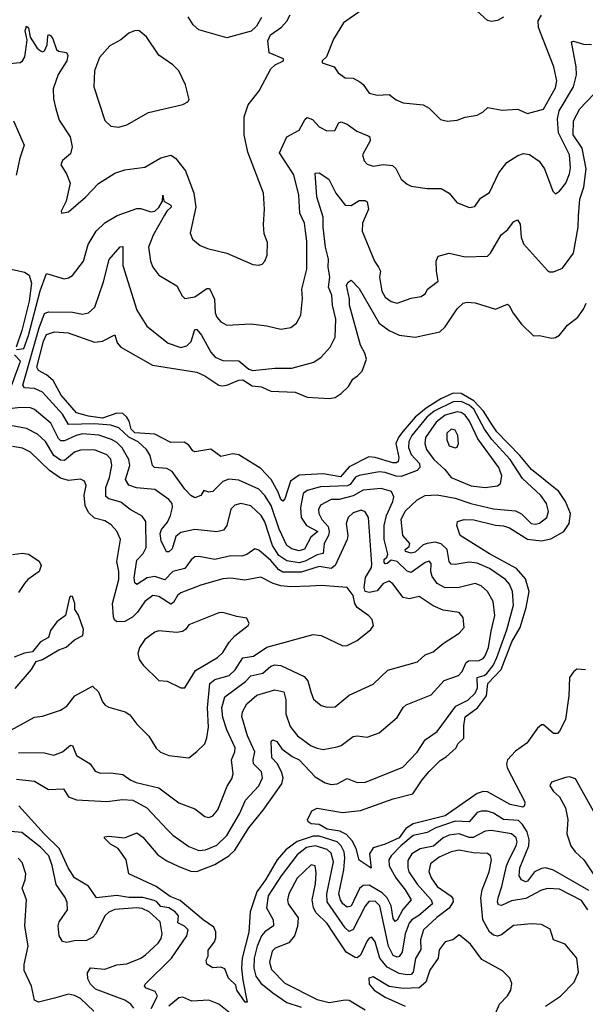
# Model space of a CAD drawing. Extents: x 1245515 to 1420776, y 606314 to 671314.
# Tile 378 of 385: x 1402741 to 1405564, y 650784 to 655700. Entities that reach past the tile are written whole.
import ezdxf

# ---------------------------------------------------------------- set-up
doc = ezdxf.new("R2010")
doc.units = 0

msp = doc.modelspace()

# ---------------------------------------------------------------- linework, layer by layer
at = {"layer": '0CON10XD'}
for points in [[(1405155, 655713.9), (1405125, 655696.2), (1405095, 655691.8), (1405076.1, 655696.1), (1404951.3, 655811.3)], [(1404445, 655745.8), (1404357.1, 655685), (1404307, 655603), (1404272.5, 655515), (1404250, 655495), (1404250, 655485), (1404310, 655465), (1404331.2, 655435), (1404365, 655410), (1404405, 655408), (1404439.4, 655389.4), (1404455, 655377.5), (1404485, 655334.4), (1404525, 655323.5), (1404585, 655326.7), (1404619.8, 655299.8), (1404654.6, 655284.6), (1404755, 655276), (1404785, 655258.8), (1404841.7, 655201.7), (1404875, 655193.8)], [(1402655, 655478.6), (1402742.7, 655487.3), (1402755, 655495.8), (1402765.8, 655515), (1402778, 655598), (1402768.8, 655645), (1402775, 655667.5), (1402785, 655660), (1402793.9, 655613.9), (1402828.3, 655558.3), (1402845, 655544.3), (1402855, 655540.8), (1402865, 655545.8), (1402877.3, 655575), (1402881.1, 655618.9), (1402885, 655626.2), (1402895, 655621.2), (1402906.7, 655605), (1402925, 655551.2), (1402935, 655542.9), (1402975, 655536), (1402981.9, 655521.9), (1402976.9, 655495), (1402933.4, 655426.6), (1402908.5, 655355), (1402908.9, 655305), (1402921.1, 655255), (1402938.7, 655198.7), (1402992.5, 655115), (1403003.5, 655065), (1402995, 655031.2), (1402955, 654996.7), (1402946.7, 654975), (1402975, 654930), (1402992.9, 654885), (1402972, 654795), (1402947.5, 654745), (1402950, 654735), (1402985, 654741.2), (1403069.2, 654815), (1403135, 654882.9), (1403216, 654934), (1403265, 654950), (1403365, 654964.5), (1403445, 655011.4), (1403495, 655024.4), (1403518.8, 655008.8), (1403567.8, 654945), (1403610.6, 654835), (1403620, 654765), (1403591.9, 654635), (1403602.9, 654605), (1403642.2, 654572.2), (1403677.6, 654557.6), (1403774.4, 654534.4), (1403905, 654478), (1403935, 654474), (1403950.5, 654479.5), (1403963.8, 654495), (1403976, 654525), (1403977.3, 654587.3), (1403961.7, 654631.7), (1403958.3, 654678.3), (1403963.1, 654755), (1403957.9, 654835), (1403878.9, 655038.9), (1403861.5, 655125), (1403861.8, 655215), (1403880.5, 655275), (1403935.7, 655345), (1403994.2, 655455.8), (1404015.6, 655474.4), (1404057.5, 655495), (1404057.5, 655505), (1403986.7, 655535), (1403978.6, 655595), (1403992.5, 655625), (1404046.8, 655663.2), (1404075, 655693.5), (1404091.6, 655725)], [(1403948, 655712), (1403922.2, 655667.8), (1403896.7, 655643.3), (1403775, 655610.4), (1403635, 655649.1), (1403607.3, 655675), (1403582.2, 655715)], [(1404875, 655193.8), (1404925, 655198), (1404965, 655213.8), (1405025, 655224), (1405055, 655240), (1405078, 655262), (1405148.3, 655248.3), (1405225, 655252.9), (1405275, 655232.1), (1405355, 655253.8), (1405415, 655360.6), (1405421.8, 655395), (1405406.1, 655465), (1405331.1, 655661.1), (1405329.5, 655695), (1405345, 655722.5)], [(1403235, 655164.4), (1403276.2, 655175), (1403383, 655237), (1403555, 655277.5), (1403579.4, 655290.6), (1403587.5, 655302.5), (1403568.8, 655375), (1403535.3, 655445.3), (1403505.3, 655475.3), (1403435, 655522.9), (1403374.3, 655615), (1403335, 655646.7), (1403314.5, 655645.5), (1403285, 655632.5), (1403245, 655600), (1403190.5, 655569.5), (1403138.9, 655511.1), (1403114.5, 655445), (1403111.5, 655365), (1403166.4, 655196.4), (1403195, 655168.6), (1403235, 655164.4)], [(1402725, 654053.1), (1402761.1, 654058.9), (1402785, 654122.7), (1402843.2, 654346.8), (1402875, 654432.5), (1402963, 654407), (1402985, 654411.1), (1403005, 654423.1), (1403058.9, 654495), (1403082.2, 654577.8), (1403122, 654645), (1403165, 654685.4), (1403227.4, 654722.6), (1403325, 654758.1), (1403345, 654757.5), (1403395, 654740.4), (1403415, 654744.7), (1403435, 654762.4), (1403452.9, 654795), (1403455, 654823.8), (1403460, 654795), (1403494.6, 654775), (1403497.4, 654765), (1403475.2, 654745), (1403463.8, 654725), (1403407.8, 654625), (1403384.6, 654565), (1403393.6, 654495), (1403405, 654464), (1403436, 654425), (1403525, 654370.8), (1403551.3, 654321.3), (1403565, 654308), (1403615, 654317.3), (1403675, 654357.9), (1403688.3, 654358.3), (1403712.7, 654305), (1403717.2, 654237.2), (1403724.5, 654215), (1403745, 654191.4), (1403775, 654175.7), (1403895, 654182.1), (1403975, 654172.2), (1404045, 654154.4), (1404095, 654164.2), (1404122.5, 654185), (1404144.4, 654225), (1404152.4, 654307.6), (1404149.6, 654355), (1404174, 654455), (1404174, 654595), (1404166.8, 654645), (1404162.1, 654685), (1404139.7, 654735), (1404134.7, 654825), (1404110, 654925), (1404037.5, 655035), (1404073.9, 655116.1), (1404135, 655148.9), (1404165, 655204), (1404175, 655211.4), (1404201.7, 655201.7), (1404235.7, 655165), (1404273.3, 655145), (1404313.6, 655146.4), (1404334.5, 655185.5), (1404345, 655190.8), (1404375, 655178.5), (1404423.9, 655143.9), (1404480.3, 655120.3), (1404488, 655115), (1404490.5, 655095), (1404452.1, 655025), (1404460.6, 654995), (1404475, 654978.6), (1404505, 654969.5), (1404555, 654976.9), (1404601.8, 654971.8), (1404617.5, 654957.5), (1404645, 654903.8), (1404675, 654878.8), (1404695, 654870), (1404775, 654856.9), (1404845, 654857.5), (1404883.8, 654835), (1404922.5, 654787.5), (1404985, 654762.5), (1405011.9, 654768.1), (1405040.2, 654809.8), (1405085, 654838), (1405133.2, 654935), (1405172.1, 654987.9), (1405227.4, 655022.6), (1405255, 655032.1), (1405285, 655027.1), (1405333.3, 654993.3), (1405360.9, 654955), (1405401.2, 654845), (1405415, 654831.2), (1405435, 654844), (1405466.5, 654885), (1405485, 654930), (1405489.4, 654960.6), (1405485.2, 655025), (1405429.8, 655135), (1405424.9, 655205.1), (1405434.1, 655245), (1405504.4, 655365), (1405519.4, 655425), (1405519, 655465), (1405495, 655590), (1405505, 655593.3), (1405555, 655578.2), (1405595, 655576.6)], [(1404416.5, 653416.5), (1404389.9, 653380.1), (1404377.5, 653372.5), (1404242.4, 653367.6), (1404175, 653348.8), (1404155.6, 653334.4), (1404142, 653265), (1404145.2, 653215), (1404171.6, 653175), (1404228.2, 653145), (1404194.3, 653115.7), (1404163.1, 653056.9), (1404135, 653048), (1404098.4, 653058.4), (1404074.8, 653075), (1404036.3, 653156.3), (1403996.7, 653275), (1403964.3, 653325), (1403935, 653356.2), (1403835, 653401.2), (1403785, 653406.6), (1403755, 653394.7), (1403705, 653344.4), (1403685, 653341.4), (1403660, 653350), (1403644.4, 653325), (1403615, 653313.4), (1403595, 653324.7), (1403565, 653355.8), (1403501.5, 653445), (1403475, 653458.8), (1403414.3, 653465), (1403404.5, 653475), (1403392.5, 653525), (1403373.6, 653553.6), (1403332.1, 653592.1), (1403286.3, 653616.3), (1403235, 653662.6), (1403196, 653676), (1403115, 653683.2), (1402985, 653679.7), (1402955, 653730), (1402855, 653840), (1402815, 653858.6), (1402765, 653862.9), (1402756.3, 653875), (1402838.3, 654161.7), (1402865, 654233.3), (1402885, 654241.6), (1403005, 654240.7), (1403055, 654230), (1403085, 654237.5), (1403116.2, 654265), (1403158.6, 654391.4), (1403187.2, 654502.8), (1403243, 654567), (1403255, 654568.2), (1403255, 654473.3), (1403325, 654250.8), (1403375, 654170), (1403482.5, 654085), (1403545, 654064.1), (1403575, 654071.5), (1403596.1, 654093.9), (1403615, 654154.2), (1403625, 654152.9), (1403648.8, 654125), (1403695, 654040.5), (1403716.7, 654015), (1403755, 653998.9), (1403835, 653997.3), (1403884.7, 653954.7), (1403905, 653948.2), (1404015, 653959.6), (1404098.9, 653961.1), (1404209.3, 653990.7), (1404245.3, 654014.7), (1404291.1, 654065), (1404315.6, 654115), (1404318.2, 654205), (1404302.1, 654275), (1404298.8, 654325), (1404283, 654365), (1404288.8, 654415), (1404280.6, 654465), (1404281.8, 654505), (1404267.3, 654565), (1404254.8, 654665), (1404255.3, 654715), (1404224.8, 654815.2), (1404215.9, 654934.1), (1404235.4, 654935.4), (1404284.4, 654904.4), (1404318.5, 654835), (1404365, 654774.5), (1404395, 654772.3), (1404435, 654797.3), (1404465, 654798.1), (1404475, 654790.8), (1404482.1, 654755), (1404451.2, 654685), (1404450, 654645), (1404512.5, 654495), (1404532.5, 654465), (1404542.5, 654445), (1404537.1, 654415), (1404547.9, 654345), (1404565, 654315.7), (1404595, 654293.3), (1404625, 654284.6), (1404695, 654310), (1404745, 654318.6), (1404766.8, 654333.2), (1404776, 654355), (1404828.8, 654395), (1404820.5, 654445), (1404820.4, 654495), (1404830, 654520), (1404885, 654534.5), (1404964.3, 654515.7), (1405075, 654519.2), (1405091.1, 654535), (1405144.2, 654625.7), (1405176.6, 654653.4), (1405205, 654690.8), (1405225, 654701.2), (1405239.6, 654679.6), (1405244.6, 654614.6), (1405255, 654582), (1405375, 654447.5), (1405385, 654440.8), (1405405, 654441.4), (1405450, 654460), (1405505.7, 654535), (1405528.7, 654665), (1405530.4, 654720.4), (1405536.2, 654805), (1405556.2, 654865), (1405567.7, 654955), (1405548.4, 655058.4), (1405503.9, 655125), (1405505.3, 655195), (1405537.5, 655255), (1405605, 655327.1)], [(1402710, 655195), (1402763.8, 655073.8), (1402741.2, 655008.8), (1402723.9, 654923.9)], [(1402697.5, 654455), (1402765, 654440), (1402787.5, 654425), (1402799.1, 654385), (1402788.1, 654295), (1402751.9, 654148.1), (1402723.6, 654065)], [(1404427.1, 653922.9), (1404449.5, 653945), (1404472.5, 654005), (1404463.9, 654035), (1404442, 654075), (1404386.7, 654275), (1404387.5, 654305), (1404372.7, 654375), (1404379.7, 654390.3), (1404395, 654400), (1404435, 654358.6), (1404535, 654185.4), (1404585, 654148.8), (1404634.8, 654124.8), (1404715, 654114.7), (1404837.8, 654142.2), (1404865, 654166.5), (1404925, 654256.4), (1404954.6, 654285.4), (1404975, 654290), (1405015, 654286.4), (1405115, 654255.5), (1405175, 654280), (1405184.1, 654274.1), (1405203.1, 654235), (1405245, 654180), (1405305, 654122.5), (1405335, 654123.1), (1405395, 654110.6), (1405415, 654113.5), (1405435, 654125.4), (1405475, 654175.4), (1405527.2, 654215), (1405555.8, 654255), (1405568.9, 654285)], [(1405565.5, 652454.5), (1405522.5, 652457.5), (1405505, 652443.8), (1405485.8, 652415), (1405481.5, 652325), (1405464.4, 652205.6), (1405435, 652147.5), (1405425, 652136.7), (1405405, 652136.7), (1405355, 652180), (1405345, 652180), (1405325, 652162.9), (1405271.6, 652088.4), (1405215, 652047.3), (1405176.1, 652005), (1405171.4, 651985), (1405174.7, 651965), (1405262.2, 651795), (1405260.5, 651775), (1405251.8, 651768.2), (1405188.8, 651781.2), (1405075, 651844.3), (1405055, 651846), (1405025, 651836.4), (1404865, 651725.1), (1404704.9, 651685.1), (1404669, 651661), (1404635, 651614.7), (1404565, 651583.5), (1404504.9, 651565.1), (1404487.5, 651535), (1404495, 651464.4), (1404435, 651504.4), (1404421.1, 651561.1), (1404400.1, 651600.1), (1404371.9, 651631.9), (1404338.1, 651648.1), (1404275, 651658.3), (1404235, 651681.8), (1404195, 651685.6), (1404180.8, 651695), (1404177.5, 651705), (1404199.7, 651750.3), (1404225, 651763.1), (1404352.3, 651742.3), (1404442.1, 651752.1), (1404605, 651809.7), (1404703.9, 651835), (1404749.7, 651905), (1404785, 651945.8), (1404839.3, 652000.7), (1404870.2, 652019.8), (1404919.6, 652065), (1404927.5, 652085), (1404957.1, 652112.8), (1404957.4, 652175), (1404965, 652219.7), (1405026, 652264), (1405070.4, 652325), (1405078.1, 652385), (1405144.6, 652455), (1405196.5, 652593.5), (1405239.3, 652665), (1405269.6, 652765), (1405283.3, 652845), (1405265, 652908), (1405219.8, 652959.8), (1405085, 653032.5), (1404938.8, 653125), (1404922, 653175), (1404926.7, 653195), (1404960, 653205), (1405006.9, 653203.1), (1405115, 653176.5), (1405155, 653172.9), (1405185, 653162.5), (1405275, 653106.3), (1405345, 653098.3), (1405391.5, 653108.5), (1405456.1, 653145), (1405483.7, 653185), (1405490.3, 653235), (1405465, 653295.4), (1405431.6, 653345), (1405294.7, 653454.7), (1405237.3, 653525), (1405122.4, 653642.4), (1405095, 653681.7), (1405056.2, 653746.2), (1405007.4, 653797.4), (1404945, 653833.8), (1404905, 653836.2), (1404842.1, 653807.9), (1404769.6, 653760.4), (1404714.2, 653715.8), (1404654.3, 653645.7), (1404632.7, 653617.3), (1404618.8, 653585), (1404633.4, 653515), (1404630, 653495), (1404621.7, 653488.3), (1404603.1, 653486.9), (1404515, 653514.5), (1404483.1, 653516.9), (1404385, 653466.9), (1404342.3, 653417.7), (1404255, 653432.5), (1404135, 653425.4), (1404093.1, 653396.9), (1404065, 653308), (1404055, 653295.6), (1404045, 653304.5), (1404031.4, 653341.4), (1403995.3, 653405), (1403945, 653458.9), (1403835, 653528.4), (1403805, 653531.9), (1403745, 653518.9), (1403694.7, 653555.3), (1403615, 653542.9), (1403605, 653548), (1403585.8, 653575.8), (1403561.1, 653591.1), (1403495, 653589.6), (1403415, 653630.8), (1403315, 653637.2), (1403297.3, 653655), (1403288, 653695), (1403276.2, 653716.2), (1403255, 653733.5), (1403225, 653735.1), (1403155, 653711.5), (1403085, 653720), (1403025, 653737.8), (1402947.4, 653825), (1402908.2, 653898.2), (1402875, 653927.6), (1402835, 653948.2), (1402827, 653965), (1402860.1, 654095), (1402875, 654128.1), (1402915, 654141.9), (1402982.4, 654137.6), (1403115, 654090.3), (1403154.6, 654095.4), (1403216.4, 654126.4), (1403227.4, 654087.4), (1403245.4, 654065.4), (1403403.1, 653975), (1403625, 653939.7), (1403665, 653922.9), (1403735, 653875.8), (1403751.6, 653871.6), (1403775, 653874.9), (1403835, 653901.2), (1403855, 653901.6), (1403901.7, 653871.7), (1403947.4, 653867.4), (1403995, 653845.2), (1404115, 653841.2), (1404175, 653815.4), (1404285, 653808.2), (1404315, 653814.7), (1404345, 653834.6), (1404381.2, 653868.8), (1404404.3, 653905.7), (1404427.1, 653922.9)], [(1402669, 653785), (1402744.8, 653995), (1402715, 654026.4)], [(1402725, 651908), (1402815, 651897.5), (1402885, 651856.2), (1402959.4, 651859.4), (1402985, 651819.6), (1403024.7, 651804.7), (1403175, 651797.2), (1403253.8, 651806.2), (1403305, 651803.1), (1403375.5, 651765.5), (1403478.7, 651655), (1403505, 651629.2), (1403585, 651571.8), (1403635, 651552), (1403668, 651555), (1403725, 651578.2), (1403775, 651626.9), (1403838.4, 651735), (1403867.5, 651802.5), (1403934.8, 651875.2), (1403952.4, 651915), (1403947.1, 651945), (1403908.6, 651985), (1403906.2, 652005), (1403914.4, 652045), (1403878.7, 652125), (1403849.6, 652220.4), (1403852.9, 652245), (1403875.4, 652285), (1403925, 652327.8), (1404015, 652353.8), (1404059.2, 652345), (1404069.8, 652305), (1404068.7, 652235), (1404091.5, 652171.5), (1404127.8, 652125), (1404195, 652074.6), (1404225, 652062.9), (1404255, 652055.4), (1404325, 652069.5), (1404345, 652076.9), (1404405, 652121.1), (1404425, 652124.5), (1404475, 652117.5), (1404535, 652140), (1404625, 652215.7), (1404654.6, 652265.4), (1404670.2, 652279.8), (1404795, 652329.5), (1404860, 652400), (1404930.8, 652425), (1404949.1, 652445), (1404970, 652490), (1404980.3, 652499.7), (1405035, 652500), (1405055, 652510.3), (1405065, 652523.8), (1405081.6, 652565), (1405093.4, 652646.6), (1405112.8, 652725), (1405103.8, 652795), (1405075.4, 652845), (1405045, 652873.8), (1405015, 652884.6), (1404934.7, 652865.3), (1404865, 652863), (1404824.7, 652885), (1404799.9, 652919.9), (1404793.7, 652945), (1404794.5, 652984.5), (1404785, 652996.7), (1404765, 652990.8), (1404695, 652939.6), (1404675, 652946.1), (1404625.1, 652995.1), (1404595, 653002.2), (1404575, 652984.8), (1404565, 652984.1), (1404560.2, 652990.2), (1404559.7, 653005), (1404574, 653016), (1404577.9, 653032.1), (1404560, 653105), (1404559.8, 653175), (1404571.5, 653225), (1404603.5, 653295), (1404608.1, 653318.1), (1404597.1, 653345), (1404545, 653359.8), (1404455, 653351.4), (1404405, 653322.8), (1404335, 653304.4), (1404295, 653303.8), (1404242.9, 653277.1), (1404232.5, 653255), (1404234.7, 653235), (1404249.5, 653205), (1404279.9, 653169.9), (1404285.6, 653145), (1404282.2, 653125), (1404261.3, 653085), (1404255.5, 653034.5), (1404225, 653028.8), (1404165, 652996.9), (1404135, 652988.3), (1404075, 652997.8), (1404035, 653024.5), (1404002.9, 653075), (1403965, 653192.5), (1403946.4, 653225), (1403895, 653272.5), (1403845, 653284), (1403815, 653276.2), (1403795, 653255.6), (1403775.4, 653174.6), (1403758.4, 653151.6), (1403725, 653143.1), (1403615, 653155.4), (1403545, 653139.6), (1403520.2, 653119.8), (1403501.7, 653058.3), (1403485, 653043.3), (1403472.8, 653042.8), (1403447.7, 653097.7), (1403442.8, 653135), (1403448.3, 653155), (1403478.7, 653191.3), (1403494.3, 653225), (1403504, 653264), (1403501.2, 653285), (1403485.2, 653305.2), (1403415, 653355.3), (1403323.2, 653363.2), (1403286.4, 653376.4), (1403269.7, 653405), (1403291, 653475), (1403285.4, 653504.6), (1403252, 653562), (1403225, 653589.5), (1403198.5, 653605), (1403135.8, 653625.8), (1403055, 653631.9), (1403022.3, 653625), (1402965, 653597.5), (1402947, 653597), (1402935, 653609.4), (1402896.8, 653685), (1402815, 653754.2), (1402795, 653761.9), (1402745, 653763.3), (1402674.4, 653755)], [(1405582.2, 651352.2), (1405405, 651453.2), (1405365, 651465.2), (1405345, 651462.7), (1405310.9, 651445), (1405275, 651399.3), (1405265, 651395.4), (1405244.8, 651404.8), (1405234.7, 651425), (1405236.5, 651465), (1405282.6, 651575), (1405283.3, 651605), (1405273.4, 651645), (1405251, 651681), (1405230.9, 651700.9), (1405155, 651706.8), (1405105, 651738.4), (1405075, 651748.3), (1405045, 651748.2), (1405025, 651741.4), (1404984.3, 651695), (1404915, 651699.1), (1404817.5, 651665), (1404775, 651642.2), (1404705, 651626.6), (1404642.8, 651575), (1404594.2, 651525), (1404583.8, 651505), (1404584.4, 651475), (1404618.4, 651415), (1404665.7, 651355), (1404694.7, 651305), (1404653.5, 651256.5), (1404625, 651204.6), (1404615, 651197.9), (1404605, 651211.9), (1404595.2, 651275), (1404574.2, 651315), (1404549.7, 651339.7), (1404485, 651378.4), (1404455, 651377.8), (1404437.1, 651362.9), (1404395, 651273.1), (1404375, 651268.4), (1404353.8, 651285), (1404341.3, 651305), (1404333.8, 651335), (1404359, 651455), (1404364.3, 651515), (1404360.7, 651545), (1404345.6, 651575), (1404324.7, 651594.7), (1404235, 651624), (1404205, 651623.5), (1404125, 651597.3), (1404068.7, 651555), (1404025.6, 651505), (1403967.7, 651405), (1403924.5, 651345), (1403891.7, 651245), (1403884.7, 651144.7), (1403851.4, 651015), (1403848.5, 650965), (1403854, 650904), (1403876.7, 650795), (1403866.1, 650793.9), (1403825.5, 650855), (1403820, 650880), (1403782.4, 650915), (1403765, 650961.8), (1403745, 650969.7), (1403705, 650965.3), (1403674.4, 650985), (1403671.4, 651005), (1403682, 651025), (1403682, 651055), (1403712.9, 651095), (1403720.5, 651115), (1403720.4, 651145), (1403709.2, 651169.2), (1403657.3, 651205), (1403541.6, 651301.6), (1403492.5, 651322.5), (1403421.4, 651371.4), (1403286.2, 651435), (1403272.5, 651505), (1403248.9, 651538.9), (1403232.2, 651562.2), (1403194.1, 651584.1), (1403162.5, 651615), (1403165, 651620), (1403186, 651624), (1403264.5, 651615.5), (1403325, 651640), (1403355, 651617.8), (1403430, 651530), (1403475, 651500), (1403535, 651471.9), (1403595, 651449.5), (1403625, 651447.6), (1403715, 651481.7), (1403785.3, 651525), (1403815, 651553.5), (1403884.3, 651665), (1403956.6, 651753.4), (1404049.3, 651885), (1404055.2, 651915), (1404046.9, 651945), (1404025.9, 651985.9), (1403998.8, 652015), (1403996, 652095), (1404005, 652104), (1404025, 652096.2), (1404050.1, 652060.1), (1404101.1, 652021.1), (1404135, 652004.7), (1404215, 651919.4), (1404265, 651890.4), (1404295, 651880.8), (1404325, 651884.6), (1404375, 651910.6), (1404425, 651892.2), (1404467.2, 651892.8), (1404652.4, 651967.6), (1404725, 652043.1), (1404765.3, 652104.7), (1404824.7, 652145.3), (1404917.5, 652272.5), (1404977.9, 652302.1), (1405015, 652338.2), (1405025.2, 652364.8), (1405024.9, 652415.1), (1405059.6, 652425), (1405072.4, 652435), (1405103.7, 652475), (1405123.1, 652515), (1405173, 652653), (1405205, 652777.5), (1405200.6, 652845), (1405185, 652881.9), (1405165.4, 652905), (1405085, 652960), (1405025, 652987.2), (1404985, 652991.5), (1404915, 652980.3), (1404895, 652982.3), (1404884.8, 652994.8), (1404874.4, 653055), (1404845, 653082.6), (1404815, 653090.8), (1404775, 653085.5), (1404755, 653078), (1404715, 653041.4), (1404695, 653037.3), (1404666.5, 653045), (1404665.5, 653055), (1404685, 653070), (1404687.7, 653085), (1404653.3, 653125), (1404644.8, 653205.2), (1404665, 653246), (1404725, 653302.4), (1404765, 653324), (1404825, 653327.4), (1404915, 653311), (1404991.9, 653285), (1405105, 653257.3), (1405215, 653248.2), (1405245, 653232.7), (1405293.2, 653185), (1405315, 653181.1), (1405335, 653186.6), (1405371.2, 653215), (1405379.7, 653245), (1405370, 653285), (1405341.6, 653325), (1405250.1, 653410.1), (1405188.7, 653505), (1405097, 653605), (1405061, 653655), (1405006.8, 653755), (1404985, 653775.1), (1404945, 653793.9), (1404905, 653791.5), (1404808.9, 653745), (1404772.7, 653715), (1404698.6, 653625), (1404682.9, 653595), (1404681.6, 653565), (1404695, 653529.7), (1404736.5, 653485), (1404738.8, 653465), (1404725, 653449.6), (1404645, 653420.2), (1404620.7, 653420.7), (1404565, 653440.2), (1404535, 653442.3), (1404435, 653424.8), (1404416.5, 653416.5)], [(1405065, 653364.7), (1405125, 653372.7), (1405140, 653385), (1405146.7, 653423.3), (1405132.5, 653465), (1405026.8, 653606.8), (1404986.4, 653695), (1404965, 653726), (1404945, 653739.2), (1404925, 653741.9), (1404864, 653726), (1404819, 653691), (1404766.6, 653615), (1404763, 653585), (1404772, 653555), (1404808.3, 653505), (1404862.5, 653455), (1404894.4, 653415), (1404995, 653373.2), (1405065, 653364.7)], [(1402735, 652041.2), (1402865, 652039.7), (1402912, 652028), (1402955, 652044.4), (1402995, 652078.1), (1403005, 652076.9), (1403025, 652027.1), (1403092.7, 651985), (1403118.3, 651948.3), (1403145, 651938.2), (1403195, 651940), (1403255, 651932.1), (1403296.2, 651903.8), (1403322.1, 651892.1), (1403434.7, 651864.7), (1403535, 651789.5), (1403615, 651759.4), (1403665, 651722.5), (1403685, 651717.5), (1403705, 651724.3), (1403730.5, 651755), (1403776.4, 651873.6), (1403800, 651910), (1403806.2, 651935), (1403798.3, 652005), (1403814.7, 652045), (1403816.4, 652065), (1403774, 652154), (1403754.7, 652215.3), (1403749.8, 652265), (1403765, 652319.6), (1403868.4, 652395), (1403895, 652424.7), (1403955, 652437.5), (1403995, 652472.9), (1404015, 652479.3), (1404045, 652476.2), (1404161.2, 652421.2), (1404178.9, 652398.9), (1404193.9, 652343.9), (1404208.1, 652308.1), (1404245, 652275.7), (1404275, 652266.9), (1404315, 652270), (1404385, 652326.9), (1404505, 652383.3), (1404577.8, 652452.2), (1404725.9, 652494.1), (1404765, 652529.4), (1404805, 652543.6), (1404854.7, 652585.3), (1404935, 652637.5), (1404958.9, 652665), (1404954.4, 652715), (1404935, 652740), (1404855, 652752.7), (1404805, 652774), (1404735, 652820), (1404685, 652809.3), (1404655.7, 652815), (1404602.8, 652882.8), (1404585, 652896), (1404555, 652885.2), (1404525, 652848.2), (1404485, 652840.4), (1404465.5, 652845), (1404459.5, 652865), (1404467.4, 652915), (1404496.3, 652965), (1404498.7, 652981.3), (1404481.1, 653215), (1404465, 653242.9), (1404445, 653250.5), (1404405, 653237.3), (1404380.8, 653215), (1404371.2, 653185), (1404378.3, 653125), (1404374.7, 653105), (1404316.3, 652975), (1404295, 652959.4), (1404235, 652969.8), (1404145, 652941.7), (1404055, 652942.1), (1404033.6, 652953.6), (1403995, 653000), (1403935, 653051.2), (1403915, 653057.8), (1403875, 653030.4), (1403848.8, 653021.2), (1403795, 653022.8), (1403715, 653004.7), (1403635, 653019.7), (1403615, 653017.5), (1403596.6, 653003.4), (1403565, 652960.8), (1403505, 652945.3), (1403465, 652902.8), (1403415, 652919.5), (1403376.4, 652913.6), (1403325, 652880.5), (1403315, 652888.8), (1403312.8, 652912.8), (1403325, 653001.4), (1403356.8, 653035), (1403372.8, 653065), (1403370.4, 653195), (1403351.5, 653221.5), (1403292.5, 653255), (1403245, 653290.9), (1403185, 653308.4), (1403170.3, 653320.3), (1403170, 653365), (1403188.8, 653415), (1403201.3, 653475), (1403195.2, 653505.2), (1403175, 653526.9), (1403115, 653551.8), (1403045, 653551.4), (1403015, 653541.4), (1402965, 653499.5), (1402945, 653500.2), (1402910.9, 653525), (1402870.5, 653595), (1402830.4, 653630.4), (1402775, 653659.7), (1402695, 653673.9)], [(1404915, 653562), (1404925, 653566.7), (1404931.9, 653585), (1404928.5, 653625), (1404915, 653651.4), (1404895, 653656.4), (1404872.5, 653635), (1404872.1, 653602.1), (1404885, 653572.9), (1404915, 653562)], [(1402696.7, 652153.3), (1402815, 652217.8), (1402855, 652222.5), (1402945, 652252.2), (1402976.6, 652273.4), (1403015.3, 652324.7), (1403105, 652372), (1403134.4, 652345), (1403154.5, 652294.5), (1403168.1, 652278.1), (1403185, 652267.5), (1403266.7, 652245), (1403289.8, 652229.8), (1403325, 652182), (1403385, 652122.5), (1403422.7, 652062.7), (1403443.1, 652043.1), (1403485, 652026.7), (1403585, 652014.2), (1403625, 652045.7), (1403664.2, 652085), (1403675.5, 652114.5), (1403682.5, 652167.5), (1403678.5, 652265), (1403690.5, 652385), (1403715, 652405.2), (1403787.2, 652425), (1403816, 652454), (1403855, 652513.7), (1403907.3, 652522.7), (1403975, 652567.9), (1404205, 652630.8), (1404245, 652626), (1404354.3, 652574.3), (1404375, 652576), (1404425, 652600.8), (1404494, 652655), (1404506.2, 652676.2), (1404500, 652705), (1404484.3, 652724.3), (1404424.5, 652764.5), (1404413.5, 652785), (1404405.2, 652825), (1404375, 652864.5), (1404245, 652874.7), (1404188.5, 652871.5), (1404095, 652868.4), (1404045, 652873.8), (1404005.9, 652885.9), (1403945, 652916.8), (1403865, 652902), (1403795, 652911.6), (1403755, 652907.8), (1403645, 652876.2), (1403545, 652838.5), (1403529.2, 652825), (1403509.2, 652790.8), (1403495, 652782.7), (1403435, 652820.5), (1403405, 652825.9), (1403365, 652795.3), (1403328.3, 652741.7), (1403303.3, 652716.7), (1403265, 652696.1), (1403225, 652694.5), (1403214.1, 652704.1), (1403209.3, 652719.3), (1403204.7, 652785), (1403235.5, 652904.5), (1403235.6, 652945.6), (1403225.3, 652995), (1403243.5, 653105), (1403225.8, 653145.8), (1403197.8, 653177.8), (1403165, 653198.2), (1403115, 653211.5), (1403085, 653239.6), (1403067.6, 653275), (1403063.4, 653326.6), (1403072.5, 653375), (1403065, 653396), (1403045, 653405.8), (1402985, 653399.1), (1402945, 653411.8), (1402890.2, 653450.2), (1402795, 653540.7), (1402755, 653560.3), (1402705, 653569.7)], [(1402705, 653030), (1402755, 653036.2), (1402785, 653030.8), (1402837.3, 652997.3), (1402848.8, 652975), (1402837.3, 652945), (1402782.2, 652905), (1402765, 652885.6), (1402735, 652840)], [(1402718.5, 652361.5), (1402799.2, 652455), (1402823.3, 652495), (1402855, 652506), (1402935.7, 652554.3), (1402972.7, 652567.3), (1403015, 652603.3), (1403056.7, 652625), (1403060, 652655), (1403035, 652727.5), (1403016.2, 652755), (1403015.9, 652785.9), (1403005, 652820), (1402995, 652822.5), (1402990, 652815), (1402970, 652725), (1402925.8, 652694.2), (1402895, 652650), (1402883.9, 652616.1), (1402845, 652593.8), (1402805, 652544.2), (1402765, 652536.7), (1402713, 652517)], [(1403565, 652363.8), (1403618.8, 652451.2), (1403727.8, 652515), (1403755, 652541.1), (1403787.1, 652592.9), (1403815, 652624.2), (1403880.8, 652675), (1403885.8, 652685.8), (1403875, 652712.5), (1403825, 652720), (1403755, 652740.8), (1403735, 652738.1), (1403585, 652678.1), (1403568.6, 652655), (1403553.8, 652646.2), (1403525, 652641.1), (1403435, 652649.1), (1403415, 652641.9), (1403365, 652606.2), (1403338.8, 652565), (1403331.2, 652535), (1403338, 652505), (1403356.9, 652476.9), (1403435, 652400.8), (1403476.7, 652396.7), (1403545, 652364), (1403565, 652363.8)], [(1405605, 651748), (1405515, 651909.4), (1405485, 651919.4), (1405465, 651916.9), (1405395, 651893.3), (1405386.2, 651875), (1405405, 651846), (1405435, 651819.2), (1405465.7, 651765), (1405476.1, 651706.1), (1405471, 651635), (1405491.4, 651575), (1405514.1, 651545), (1405557.4, 651505), (1405652.1, 651362.1)], [(1403397.7, 650762.3), (1403428.9, 650825), (1403417.5, 650847.5), (1403372.2, 650865), (1403364.4, 650875), (1403367.5, 650885), (1403497.9, 651015), (1403574.7, 651125), (1403582.4, 651155), (1403563.7, 651173.7), (1403530.8, 651190.8), (1403532.9, 651225), (1403516.5, 651245), (1403485, 651265.9), (1403445, 651272.1), (1403425.3, 651295), (1403411.7, 651301.7), (1403355, 651317.3), (1403285, 651317.3), (1403225, 651327.1), (1403125, 651315.6), (1403085, 651373.3), (1403015, 651415.5), (1402982.4, 651465), (1402939.7, 651559.7), (1402863.3, 651635), (1402737.1, 651775)], [(1403310, 650765), (1403296.4, 650785), (1403265.6, 650805), (1403119.8, 650859.8), (1403093.5, 650885), (1403081.6, 650911.6), (1403078.5, 650941.5), (1403095, 650965.7), (1403165, 650958.8), (1403225, 650980.5), (1403275, 650986.7), (1403345, 651014.6), (1403368.8, 651031.2), (1403431.2, 651088.8), (1403447.2, 651112.8), (1403452.4, 651135), (1403442.3, 651195), (1403386.6, 651245), (1403352.2, 651262.2), (1403325, 651265.4), (1403215, 651257.8), (1403185, 651243.8), (1403166.2, 651225), (1403122.6, 651137.4), (1403105, 651118.1), (1403075, 651103.1), (1403015, 651101.5), (1402975, 651091.8), (1402955, 651098.1), (1402937.3, 651125), (1402933.3, 651175), (1402938.5, 651195), (1402979.1, 651255), (1402977.2, 651292.8), (1402967.2, 651317.2), (1402922.3, 651382.3), (1402903.7, 651476.3), (1402886.7, 651525), (1402845, 651569.3), (1402751.1, 651641.1), (1402660.3, 651650.2)], [(1405185, 651510.3), (1405219.2, 651575), (1405223.8, 651595), (1405219.7, 651615), (1405195, 651635.7), (1405095, 651651.8), (1405065, 651647.7), (1405005, 651616.3), (1404985, 651616.5), (1404934.5, 651634.5), (1404885, 651628.8), (1404854.7, 651615), (1404806.1, 651573.9), (1404740.4, 651559.6), (1404698.7, 651535), (1404678.2, 651501.8), (1404677.6, 651465), (1404683.8, 651445), (1404725, 651384.2), (1404795.3, 651305), (1404800.5, 651285), (1404733.3, 651226.6), (1404697.6, 651205), (1404685, 651188.9), (1404664.8, 651135), (1404649.7, 651045), (1404635, 651021.8), (1404625, 651019.3), (1404605, 651028.2), (1404582.3, 651075), (1404538.4, 651275), (1404515, 651298.7), (1404483.3, 651296.7), (1404465, 651273.2), (1404405, 651158), (1404385, 651146.8), (1404365.9, 651165.9), (1404275.7, 651295.7), (1404273.2, 651335), (1404306.7, 651495), (1404295, 651538.4), (1404275, 651557.7), (1404215, 651575.7), (1404173, 651567), (1404125, 651530.4), (1404046, 651425), (1403981.2, 651325), (1403972.7, 651265), (1404005.3, 651205), (1404007.6, 651175), (1403965, 651145.8), (1403948, 651125), (1403926.1, 651075), (1403911.7, 651015), (1403908.7, 650965), (1403918.7, 650925), (1403945, 650889.8), (1404005, 650841.9), (1404075, 650793.4), (1404145, 650770)], [(1405365.6, 650775), (1405439.5, 650825), (1405508.5, 650895), (1405530, 650945), (1405521.1, 651015), (1405463.8, 651085), (1405405.8, 651105.8), (1405389.3, 651159.3), (1405345, 651183.1), (1405295, 651185.4), (1405205, 651177.5), (1405145, 651130.8), (1405125, 651123.6), (1405105, 651128.8), (1405085.7, 651145.7), (1405052.4, 651205), (1405043, 651315), (1405049.2, 651355), (1405084.2, 651445), (1405096, 651506), (1405091.1, 651525), (1405075, 651537.5), (1405005, 651541), (1404935, 651554), (1404895, 651546), (1404835, 651518.9), (1404791.8, 651485), (1404783.4, 651446.6), (1404795.2, 651415), (1404825, 651371.8), (1404894, 651324), (1404902.4, 651312.4), (1404903.9, 651295), (1404885, 651263.8), (1404822.7, 651217.3), (1404756.8, 651155), (1404742.1, 651105), (1404743, 651057), (1404717, 651013), (1404705.2, 650945), (1404695, 650933.4), (1404675, 650930.3), (1404635, 650938.1), (1404575, 650969.8), (1404539, 651015), (1404515, 651095.8), (1404499.1, 651119.1), (1404485, 651114.4), (1404475, 651101.4), (1404441.5, 651028.5), (1404425, 651016.2), (1404415, 651016.8), (1404370.2, 651045), (1404304.2, 651144.2), (1404275, 651187.3), (1404221.2, 651241.2), (1404207, 651265), (1404201.3, 651305), (1404217.9, 651385), (1404220.6, 651440.6), (1404215.3, 651475.3), (1404195, 651480.9), (1404125, 651413.1), (1404084.7, 651335), (1404078, 651305), (1404081.1, 651285), (1404130, 651215), (1404127.3, 651172.7), (1404112.1, 651125), (1404085, 651091.5), (1404016.3, 651063.6), (1404001.4, 651048.6), (1403987.8, 650995), (1403997.8, 650957.8), (1404065, 650889.7), (1404225, 650807.4), (1404285, 650792.1), (1404365, 650806.7), (1404385, 650804.3), (1404465, 650756)], [(1403110.4, 650750.4), (1403045, 650813.5), (1403015, 650828), (1402985, 650834), (1402915.3, 650814.7), (1402835, 650794.4), (1402815, 650804), (1402800.6, 650875), (1402763.4, 650953.4), (1402762.5, 650982.5), (1402783.2, 651075), (1402766.2, 651175), (1402775.6, 651305), (1402753.8, 651363.8), (1402768.6, 651405), (1402771.4, 651435), (1402752.5, 651492.5), (1402733.4, 651513.4)], [(1405576.1, 651255), (1405545, 651302.5), (1405435, 651358), (1405375, 651362.5), (1405345, 651354.6), (1405267.5, 651312.5), (1405195, 651300.5), (1405145, 651277.7), (1405131.3, 651281.3), (1405126.2, 651295), (1405129.1, 651315), (1405148.1, 651371.9), (1405170.3, 651475), (1405185, 651510.3)], [(1405096.9, 650695), (1405135.9, 650784.1), (1405175, 650826), (1405192.9, 650855), (1405197.9, 650887.9), (1405187.1, 650915), (1405150.7, 650950.7), (1405047.8, 651007.8), (1404991.4, 651085), (1404935, 651130), (1404903.4, 651106.6), (1404864.6, 651095.4), (1404834.7, 651055.2), (1404829.2, 651015), (1404787.6, 650955), (1404768.3, 650895), (1404735, 650866.3), (1404655, 650862.3), (1404585, 650872.5), (1404505, 650921.4), (1404484.2, 650915), (1404485.8, 650885), (1404510, 650855), (1404565, 650819.6), (1404665, 650774)], [(1403818.6, 650718.6), (1403735, 650784.7), (1403685, 650805.3), (1403599.8, 650800.2), (1403555, 650820), (1403535, 650816.9), (1403485.9, 650775)]]:
    msp.add_lwpolyline(points, dxfattribs=at)

doc.saveas('drawing.dxf')
